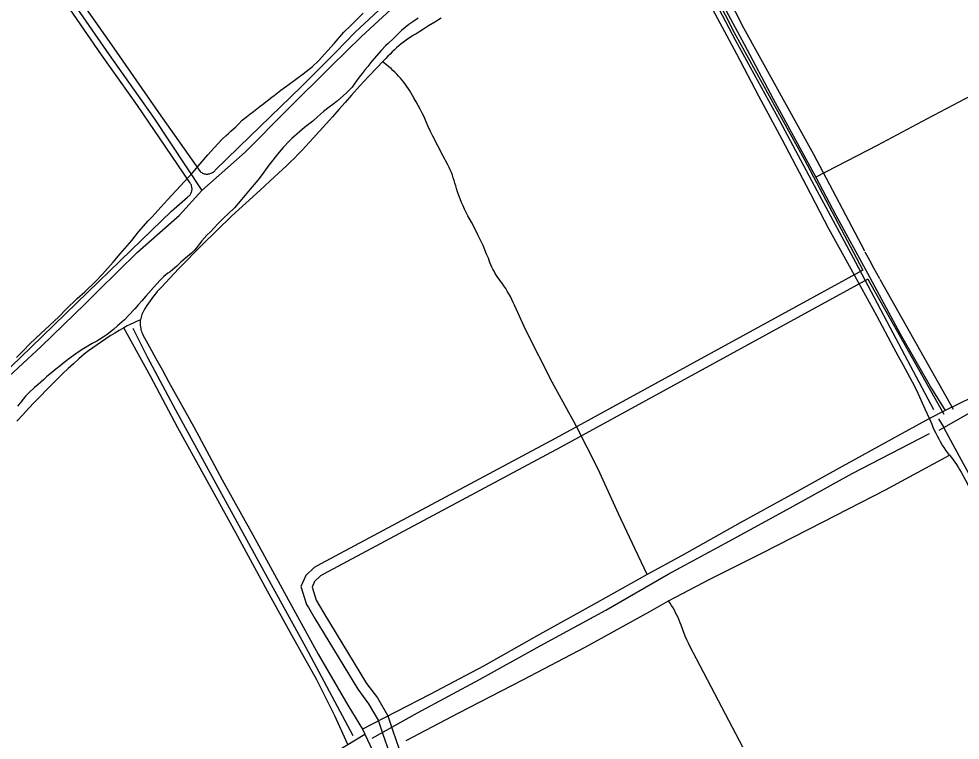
# Model space of a CAD drawing. Extents: x 3392644 to 3430565, y 576657 to 602123.
# Drawn here: x 3418513 to 3421229, y 595326 to 597408 of the extents above; entities that cross this region are included whole.
import ezdxf

# ---------------------------------------------------------------- set-up
doc = ezdxf.new("R2010")
doc.units = 0
for name, color, linetype in [('V-DTCH-CNTR', 7, 'Continuous'), ('V-ROAD-CNTR', 7, 'Continuous'), ('V-SITE-VEGE', 7, 'Continuous'), ('V-TOPO-SHOR', 7, 'Continuous')]:
    doc.layers.add(name, color=color, linetype=linetype)

msp = doc.modelspace()

# ---------------------------------------------------------------- linework, layer by layer
at = {"layer": 'V-DTCH-CNTR'}
msp.add_line((3421145.7, 596340.6), (3421184.9, 596277.3), dxfattribs=at)
for points in [[(3420449.6, 597627.3), (3420520, 597495.2), (3420606, 597335.5), (3420689.5, 597177.4), (3420789.3, 596993.8), (3420812.2, 596950.8), (3420870.1, 596841.6), (3420961.6, 596673.7), (3421055.9, 596499), (3421145.7, 596340.6)], [(3418403.5, 596320.8), (3418548.6, 596459.8), (3418680.4, 596587.8), (3418837.4, 596740.7), (3418953.5, 596852.8), (3418999.8, 596893.6), (3419001.8, 596895), (3419003.6, 596896.5), (3419005.3, 596898.2), (3419006.9, 596900.1), (3419008.2, 596902.1), (3419009.4, 596904.2), (3419010.5, 596906.3), (3419011.3, 596908.6), (3419012, 596910.9), (3419012.4, 596913.3), (3419012.6, 596915.7), (3419012.7, 596918.1), (3419012.5, 596920.5), (3419012.2, 596922.9), (3419011.6, 596925.2), (3419010.8, 596927.5), (3419009.9, 596929.7), (3419008.7, 596931.9), (3419007.4, 596933.9), (3419005.9, 596935.8), (3418937.3, 597037.9), (3418855.1, 597158.1), (3418751.9, 597303.9), (3418630.5, 597481.1)], [(3418682.5, 597473.4), (3418786.8, 597323.3), (3418916.2, 597137.9), (3419036.5, 596967), (3419038.5, 596965.5), (3419040.6, 596964.1), (3419042.9, 596962.9), (3419045.3, 596961.9), (3419047.7, 596961.1), (3419050.2, 596960.5), (3419052.7, 596960.2), (3419055.2, 596960), (3419057.8, 596960.1), (3419060.3, 596960.3), (3419062.9, 596960.8), (3419065.3, 596961.5), (3419067.7, 596962.4), (3419070, 596963.5), (3419072.2, 596964.7), (3419074.3, 596966.2), (3419076.3, 596967.8), (3419078.1, 596969.6), (3419079.8, 596971.6), (3419179.4, 597068.6), (3419327.7, 597211.6), (3419427.8, 597311.8), (3419483.5, 597370), (3419616.9, 597494.8)], [(3419630.6, 595325.1), (3419782.8, 595404.7), (3419966.8, 595500.2), (3420147, 595594.1), (3420333, 595697.1), (3420387.5, 595727.7), (3420508.8, 595791), (3420658.2, 595866.6), (3420833.2, 595955.8), (3421013, 596048.5), (3421198.2, 596148), (3421192.7, 596155.5), (3421187.3, 596163.1), (3421182.1, 596170.9), (3421177.1, 596178.7), (3421172.3, 596186.7), (3421167.7, 596194.8), (3421163.2, 596203), (3421159, 596211.3), (3421154.9, 596219.7), (3421151, 596228.1), (3421147.4, 596236.7), (3421143.9, 596245.3), (3421140.6, 596254.1), (3421128, 596280.8), (3421115.7, 596307.7), (3421103.5, 596334.7), (3421090.7, 596359.6), (3421077.7, 596384.4), (3421064.5, 596409.1), (3421051.1, 596433.7), (3421037.5, 596458.2), (3420987.8, 596550.6), (3420914.2, 596685.1), (3420850.2, 596802.3), (3420785.3, 596925.8), (3420714.9, 597059.5), (3420647.6, 597184.5), (3420584, 597306), (3420508.8, 597447.2)], [(3419731.4, 597409.8), (3419713.2, 597398.9), (3419695.2, 597387.9), (3419677.2, 597376.7), (3419659.4, 597365.3), (3419651.9, 597360.9), (3419644.5, 597356.3), (3419637.2, 597351.4), (3419630.1, 597346.4), (3419623.1, 597341.2), (3419616.2, 597335.9), (3419609.5, 597330.3), (3419602.9, 597324.6), (3419596.4, 597318.7), (3419590.1, 597312.7), (3419584, 597306.5), (3419578, 597300.1), (3419572.2, 597293.6), (3419562.6, 597283.6), (3419547, 597267.6), (3419522, 597241.3), (3419497.2, 597214.9), (3419472.6, 597188.2), (3419454.6, 597167.1), (3419436.4, 597146.2), (3419418, 597125.4), (3419399.5, 597104.7), (3419380.8, 597084.2), (3419362, 597063.9), (3419351.5, 597052.1), (3419340.8, 597040.4), (3419330, 597028.8), (3419319.1, 597017.4), (3419307.9, 597006.2), (3419296.7, 596995), (3419285.3, 596984.1), (3419273.7, 596973.3), (3419262, 596962.7), (3419250.2, 596952.2), (3419208.9, 596914), (3419167.6, 596876), (3419126.1, 596838), (3419042.1, 596755.6), (3418975, 596687.5), (3418924, 596632.8), (3418918.2, 596626.8), (3418912.5, 596620.6), (3418907, 596614.2), (3418901.7, 596607.7), (3418896.5, 596601.1), (3418891.6, 596594.3), (3418886.8, 596587.3), (3418882.2, 596580.3), (3418877.8, 596573.1), (3418873.6, 596565.8), (3418869.6, 596558.4), (3418868, 596554.7), (3418866.7, 596550.8), (3418865.6, 596546.9), (3418864.7, 596542.9), (3418864, 596538.9), (3418863.5, 596534.9), (3418863.3, 596530.8), (3418863.3, 596526.7), (3418863.5, 596522.7), (3418863.9, 596518.6), (3418864.6, 596514.6), (3418865.4, 596510.6), (3418866.5, 596506.7), (3418867.8, 596502.8), (3418869.4, 596499.1), (3418871.1, 596495.4), (3418889.9, 596461.5), (3418908.6, 596427.6), (3418927.3, 596393.7), (3418945.9, 596359.7), (3419017.8, 596229.9), (3419099.8, 596077.7), (3419187.7, 595918.5), (3419284.3, 595742.3), (3419377, 595574), (3419462.5, 595427), (3419504, 595357)], [(3420326.1, 595803.8), (3420290.9, 595877), (3420243.2, 595979), (3420183.9, 596108), (3420120.7, 596232.9), (3420051.9, 596359.5), (3419975.4, 596509), (3419943.4, 596581.4), (3419939.5, 596589.7), (3419935.5, 596598), (3419931.2, 596606.1), (3419926.8, 596614.2), (3419922.2, 596622.2), (3419917.5, 596630), (3419912.5, 596637.8), (3419907.4, 596645.4), (3419903, 596650.7), (3419898.8, 596656.2), (3419894.8, 596661.8), (3419891, 596667.6), (3419887.4, 596673.4), (3419883.9, 596679.4), (3419880.7, 596685.5), (3419877.7, 596691.7), (3419874.8, 596697.9), (3419872.2, 596704.3), (3419867.5, 596716.8), (3419862.6, 596729.1), (3419857.5, 596741.4), (3419852.1, 596753.6), (3419846.5, 596765.7), (3419837.4, 596784.4), (3419828.1, 596803), (3419818.6, 596821.5), (3419808.8, 596839.9), (3419798.9, 596858.2), (3419794.4, 596868), (3419790.1, 596878), (3419786.1, 596888.1), (3419782.2, 596898.2), (3419778.6, 596908.4), (3419775.2, 596918.7), (3419773.3, 596926.5), (3419771.2, 596934.2), (3419768.9, 596941.9), (3419766.5, 596949.5), (3419763.8, 596957), (3419760.9, 596964.5), (3419757.8, 596971.9), (3419754.6, 596979.2), (3419751.1, 596986.4), (3419736.3, 597014), (3419721.6, 597041.7), (3419707.1, 597069.5), (3419700.5, 597083.1), (3419694, 597096.9), (3419687.9, 597110.8), (3419681.9, 597124.8), (3419676.4, 597136), (3419670.8, 597147.1), (3419664.9, 597158.1), (3419658.9, 597169), (3419652.7, 597179.8), (3419649, 597186.6), (3419645.2, 597193.3), (3419641.2, 597199.9), (3419637.1, 597206.4), (3419632.7, 597212.8), (3419628.2, 597219), (3419623.6, 597225.2), (3419618.8, 597231.2), (3419613.8, 597237.1), (3419608.7, 597242.8), (3419603.4, 597248.4), (3419598, 597253.9), (3419592.4, 597259.2), (3419586.7, 597264.4), (3419580.9, 597269.5), (3419574.9, 597274.3), (3419568.8, 597279.1), (3419562.6, 597283.6)], [(3421377.8, 597248.2), (3421261, 597186.5), (3421133.1, 597119.3), (3420988.8, 597042.5), (3420812.2, 596950.8)], [(3421744.9, 596572.6), (3421716.3, 596556), (3421687.6, 596539.6), (3421658.9, 596523.3), (3421630, 596507.3), (3421601, 596491.4), (3421514.7, 596447.6), (3421387.1, 596381.2), (3421261.9, 596315.2), (3421183.5, 596276.6), (3421140.6, 596254.1), (3421031.3, 596194.5), (3420888.6, 596115.3), (3420741.5, 596034.1), (3420593.6, 595953.3), (3420425.1, 595858.1), (3420326.1, 595803.8), (3420181.8, 595723.4), (3420006.9, 595625.7), (3419853.9, 595539.7), (3419698.8, 595457.2), (3419504, 595357), (3419510.8, 595342.7), (3419541.3, 595279)], [(3418864, 596538.9), (3418854.1, 596534.9), (3418844.4, 596530.6), (3418834.7, 596526.1), (3418825.2, 596521.4), (3418815.7, 596516.5)], [(3419461.8, 595313.5), (3419424.7, 595396.1), (3419372.6, 595499.9), (3419301.4, 595626.5), (3419230.6, 595755.5), (3419139.5, 595924.2), (3419051.6, 596082.7), (3418971.3, 596227.8), (3418894.1, 596374.5), (3418815.7, 596516.5), (3418802.6, 596508.7), (3418789.6, 596500.7), (3418776.7, 596492.6), (3418763.9, 596484.3), (3418751.2, 596475.8), (3418738.7, 596467.2), (3418726.2, 596458.4), (3418713.9, 596449.4), (3418701.7, 596440.2), (3418686, 596426.4), (3418670.5, 596412.4), (3418655.1, 596398.2), (3418639.9, 596383.8), (3418624.8, 596369.3), (3418609.9, 596354.6), (3418592.5, 596337), (3418575.2, 596319.2), (3418558.1, 596301.3), (3418541.1, 596283.2), (3418524.3, 596265), (3418507.6, 596246.7)], [(3421198.2, 596148), (3421203.4, 596141.4), (3421208.5, 596134.8), (3421213.4, 596128), (3421218.1, 596121.1), (3421222.7, 596114.1), (3421227, 596106.9), (3421231.1, 596099.6), (3421244.1, 596076.1), (3421256.8, 596052.5), (3421269.3, 596028.7), (3421281.6, 596004.8), (3421293.6, 595980.9), (3421356.1, 595866.8), (3421414.9, 595757.5), (3421486.5, 595622.2), (3421564.1, 595480.6), (3421634.1, 595349.7), (3421711.7, 595199.8)], [(3420601.2, 595305.3), (3420531.5, 595439.4), (3420468.3, 595560.8), (3420449.9, 595595.2), (3420445, 595605.3), (3420440.2, 595615.5), (3420435.7, 595625.8), (3420431.4, 595636.2), (3420427.3, 595646.7), (3420423.5, 595657.3), (3420420.7, 595664.7), (3420417.8, 595672.1), (3420414.7, 595679.4), (3420411.4, 595686.6), (3420407.9, 595693.7), (3420404.2, 595700.7), (3420400.3, 595707.6), (3420396.2, 595714.4), (3420392, 595721.1), (3420387.5, 595727.7)], [(3418616.6, 594880.5), (3418755, 594947.8), (3418889.5, 595016.2), (3419050.8, 595099.8), (3419244.7, 595199.7), (3419394.5, 595276.5), (3419404.5, 595281.1), (3419414.3, 595286), (3419424, 595291.1), (3419433.6, 595296.4), (3419443.1, 595301.9), (3419452.5, 595307.6), (3419461.8, 595313.5), (3419510.8, 595342.7)]]:
    msp.add_lwpolyline(points, dxfattribs=at)
at = {"layer": 'V-ROAD-CNTR'}
for points in [[(3420333.1, 597939.3), (3420333.2, 597938), (3420349, 597883), (3420603.3, 597382.4), (3420805.3, 597017.1), (3420952.5, 596738.6)], [(3420306.2, 597923.3), (3420321, 597872), (3420576.7, 597368.4), (3420779, 597002.9), (3420929.9, 596717.1)], [(3420929.9, 596717.1), (3420948.1, 596682.7)], [(3420953.9, 596735.9), (3420966.8, 596711.4)], [(3420966.8, 596711.4), (3420978.4, 596689.6), (3420996.1, 596658.1)], [(3420948.1, 596682.7), (3420062.3, 596197.5), (3419384.1, 595834.4)], [(3420962.6, 596656.5), (3420076.6, 596171.1), (3419391.9, 595804.6)], [(3420962.6, 596656.5), (3421181.8, 596266.7)], [(3420997, 596656.5), (3421208, 596281.4)], [(3419384.1, 595834.4), (3419365.3, 595824.3), (3419341.2, 595801.2), (3419326.7, 595769), (3419343.3, 595717.3), (3419348.6, 595708.3)], [(3419391.9, 595804.6), (3419383, 595799.8), (3419366.2, 595783.6), (3419358.8, 595767.2), (3419370.8, 595729.6), (3419380.5, 595713.1)], [(3419348.6, 595708.3), (3419366.8, 595676.9), (3419491.3, 595472.9), (3419522.2, 595431), (3419549.7, 595383.7), (3419563.1, 595343.2), (3419581.8, 595291.3), (3419602.5, 595243.3), (3419701, 595045.2), (3419788.3, 594858.4), (3419870.2, 594713.8), (3419919.1, 594629.7), (3420009.6, 594474.4)], [(3419380.5, 595713.1), (3419392.6, 595692.2), (3419516.2, 595489.7), (3419547.3, 595447.5), (3419577.2, 595396.1), (3419591.5, 595353), (3419609.7, 595302.3), (3419629.7, 595256), (3419728, 595058.3), (3419815, 594872.1), (3419896.2, 594728.8), (3419945.1, 594644.8), (3420033.7, 594492.5)]]:
    msp.add_lwpolyline(points, dxfattribs=at)
at = {"layer": 'V-SITE-VEGE'}
for points in [[(3418506, 596430.2), (3418525.7, 596449.4), (3418545.1, 596469.8), (3418576.5, 596500.1), (3418628.1, 596548), (3418649.5, 596569.6), (3418681, 596600.8), (3418703.6, 596620.3), (3418734.2, 596650.2), (3418754.4, 596671), (3418785.2, 596705.9), (3418805.8, 596729.6), (3418838.7, 596768.1), (3418857.8, 596793), (3418886.4, 596825.1), (3418896.5, 596835.9), (3418923.4, 596865.1), (3418940.7, 596884.4), (3418967.2, 596912.8), (3419013.9, 596963.2), (3419058.6, 597015.8), (3419076.3, 597036.2), (3419099.4, 597061.1), (3419111.6, 597071.8), (3419117.9, 597077), (3419124.6, 597083.8), (3419138.8, 597096.6), (3419147.2, 597104.5), (3419157.3, 597115.4), (3419165.2, 597121.3), (3419179.4, 597132.8), (3419190.3, 597140.3), (3419209.5, 597155.8), (3419216.2, 597160.6), (3419243.3, 597182), (3419250, 597187.2), (3419269.2, 597202.7), (3419288.8, 597216.2), (3419315.5, 597236), (3419333, 597249.5), (3419359.7, 597269.7), (3419377.4, 597286.9), (3419404.3, 597316.9), (3419422.8, 597337.4), (3419450.2, 597369.5), (3419470.8, 597389.4), (3419506.1, 597424.6)], [(3419664.6, 597410.1), (3419649.2, 597399.8), (3419638.4, 597391.9), (3419617.1, 597374.8), (3419592.7, 597350.8), (3419578.1, 597337.2), (3419570.5, 597330), (3419559.6, 597317.6), (3419531.7, 597285.5), (3419519.9, 597270.3), (3419511.9, 597261.5), (3419503.4, 597250.6), (3419494.6, 597239.8), (3419482.7, 597222.9), (3419474.2, 597211.2), (3419459.5, 597195.6), (3419448.6, 597186), (3419432.7, 597171.7), (3419422.7, 597163.3), (3419404.3, 597149.8), (3419391.8, 597140.3), (3419374.2, 597125.2), (3419360.8, 597112.8), (3419337.4, 597094.1), (3419322.3, 597081.8), (3419301, 597063.1)], [(3419301, 597063.1), (3419293.9, 597056.3), (3419275.4, 597037.1), (3419263.6, 597023.5), (3419234, 596985.7), (3419214.9, 596959.1), (3419202.2, 596942.2), (3419180.7, 596916.1), (3419166.3, 596899.3), (3419146.1, 596875.2), (3419135.1, 596862.8), (3419117.1, 596844.8), (3419104.5, 596833.6), (3419086.9, 596816.1), (3419076.7, 596804.4), (3419065.8, 596793.2), (3419055.3, 596783.2), (3419041, 596767.6), (3419033.8, 596758.8), (3419025.4, 596746.7), (3419019.5, 596740.7), (3419011.1, 596731.5), (3418994.3, 596716.8), (3418980.1, 596705.2), (3418968.8, 596694.4), (3418956.6, 596683.3), (3418949.5, 596678.1), (3418942.5, 596673.8), (3418931.2, 596664.7), (3418920.3, 596653.9), (3418911, 596643), (3418901.3, 596632.2), (3418887, 596616.6), (3418879.8, 596607.8), (3418868, 596593.7), (3418858.3, 596583.7), (3418847.8, 596571.3), (3418829.7, 596551.6), (3418817.5, 596539.2), (3418797.8, 596522.1), (3418786.1, 596511.4), (3418768.1, 596496.6), (3418756.1, 596488.7), (3418738.2, 596477.7), (3418724.9, 596471.1), (3418707, 596460.1), (3418695.8, 596453.4), (3418677.1, 596440.7), (3418664.1, 596431.2), (3418644.1, 596416.1), (3418632.4, 596406.6), (3418619.9, 596397.1), (3418608.6, 596387.5), (3418593.1, 596374.8), (3418583.9, 596366), (3418568.8, 596352.5), (3418558.4, 596343.7), (3418542.5, 596329.3), (3418532.4, 596319), (3418518.4, 596301.7), (3418509.5, 596290.4)]]:
    msp.add_lwpolyline(points, dxfattribs=at)
at = {"layer": 'V-TOPO-SHOR'}
for p, q in [((3418471.4, 596363.6), (3418577.4, 596462)), ((3421166, 596253.8), (3421181.7, 596228.4))]:
    msp.add_line(p, q, dxfattribs=at)
for points in [[(3420384.1, 597715.2), (3420483.1, 597531.6), (3420580.2, 597346), (3420707, 597114.4), (3420815.2, 596912.8), (3420926.6, 596706), (3421034.4, 596501.9), (3421151.7, 596280.2)], [(3419501.6, 597357), (3419598.6, 597447), (3419655.5, 597504.1), (3419788.2, 597636.9)], [(3418554.6, 597621.8), (3418647.4, 597487.1), (3418773.9, 597304.4), (3418901.6, 597123.6), (3419041.1, 596912.2)], [(3418742.1, 596623), (3418855.4, 596734.2), (3418977, 596841.5), (3419041.1, 596912.2), (3419165.9, 597023), (3419286.2, 597144.6), (3419415.2, 597272.8), (3419501.6, 597357)], [(3418577.4, 596462), (3418705, 596586.4), (3418742.1, 596623)], [(3421168.4, 596220.8), (3421181.7, 596228.4), (3421295.3, 596293.2), (3421471.9, 596388.2), (3421646.4, 596484.4), (3421759.2, 596546.1)], [(3418842.2, 596515.3), (3418883.3, 596432.1), (3418964.7, 596279.2), (3419091.9, 596047.4), (3419219.9, 595813.6), (3419339.9, 595594.8), (3419476.7, 595339.3)], [(3422075.3, 594570.1), (3421990.7, 594722.2), (3421907.1, 594879.9), (3421821.2, 595037.9), (3421735.4, 595193.6), (3421644.7, 595365.8), (3421553.6, 595535.3), (3421461.3, 595705.9), (3421377.4, 595866.3), (3421303.4, 596003.9), (3421232.2, 596134.4), (3421195.7, 596201.3), (3421181.7, 596228.4)], [(3419532.5, 595331.3), (3419663.4, 595404.8), (3419842.3, 595501.1), (3420016.9, 595597.7), (3420206, 595700.7), (3420386, 595804.8), (3420564.1, 595901), (3420738.2, 595996.1), (3420917.5, 596095.5), (3421140, 596210.8)]]:
    msp.add_lwpolyline(points, dxfattribs=at)

doc.saveas('drawing.dxf')
